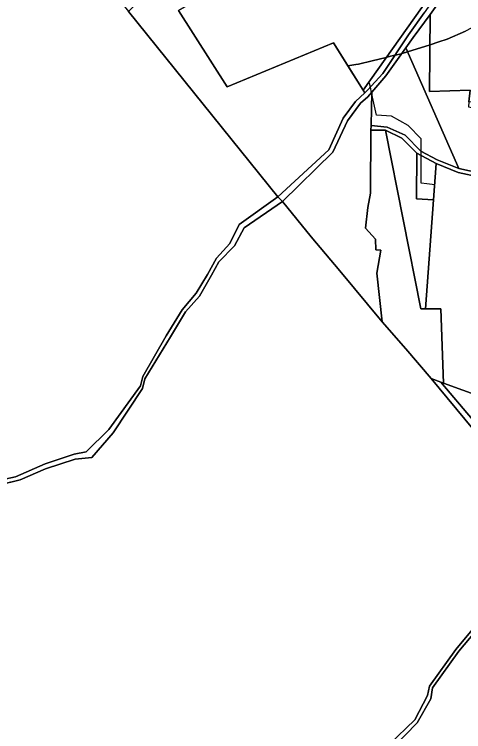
# Model space of a CAD drawing. Extents: x -477304 to -465429, y -1159113 to -1149210.
# Drawn here: x -474718 to -474345, y -1156274 to -1155678 of the extents above; entities that cross this region are included whole.
import ezdxf

# ---------------------------------------------------------------- set-up
doc = ezdxf.new("R2010")
doc.units = 0
for name, color, linetype in [('BPEJ_s', 7, 'Continuous'), ('ostatni_s', 7, 'Continuous'), ('PUPFL_s', 7, 'Continuous'), ('trav_porost_s', 7, 'Continuous')]:
    doc.layers.add(name, color=color, linetype=linetype)

msp = doc.modelspace()

# ---------------------------------------------------------------- linework, layer by layer
at = {"layer": 'BPEJ_s'}
for points in [[(-474299.41, -1155666.37), (-474319.61, -1155680.19), (-474325.36, -1155682.53), (-474343.43, -1155692.1), (-474358.74, -1155698.91), (-474365.58, -1155701.08), (-474373.04, -1155703.45), (-474391.66, -1155709.38), (-474396.16, -1155710.81), (-474396.65, -1155710.93), (-474402, -1155712.22), (-474405.77, -1155713.12), (-474409.35, -1155713.98), (-474420.99, -1155716.78), (-474432.4, -1155719.53), (-474434.54, -1155720.04), (-474441.28, -1155720.96), (-474453.21, -1155702.01), (-474541.45, -1155738.49), (-474581.87, -1155674.95)], [(-474380.34, -1155818.46), (-474380.34, -1155795.41), (-474380.34, -1155791.98), (-474380.34, -1155781.52), (-474391.22, -1155770.63), (-474405.07, -1155762.72), (-474417.61, -1155762.06), (-474421.3, -1155744.67), (-474421.6, -1155743.24), (-474422.56, -1155738.76), (-474423.21, -1155735.67), (-474423.93, -1155734.62), (-474428.56, -1155741.17), (-474441.28, -1155720.96), (-474453.21, -1155702.01), (-474541.45, -1155738.49), (-474581.87, -1155674.95)], [(-474318.51, -1156045.42), (-474372.17, -1155980.73), (-474364.01, -1155983.71), (-474361.91, -1155984.48), (-474364.01, -1155922.94), (-474376.71, -1155922.93), (-474370.09, -1155832.39), (-474369.16, -1155819.75), (-474375.62, -1155819.01), (-474380.34, -1155818.46), (-474380.34, -1155795.41), (-474380.34, -1155791.98), (-474380.34, -1155781.52), (-474391.22, -1155770.63), (-474405.07, -1155762.72), (-474417.61, -1155762.06), (-474421.3, -1155744.67), (-474421.6, -1155743.24), (-474422.56, -1155738.76), (-474423.21, -1155735.67), (-474423.93, -1155734.62), (-474428.56, -1155741.17), (-474441.28, -1155720.96), (-474434.54, -1155720.04), (-474432.4, -1155719.53), (-474420.99, -1155716.78), (-474409.35, -1155713.98), (-474405.77, -1155713.12), (-474402, -1155712.22), (-474396.65, -1155710.93), (-474396.16, -1155710.81), (-474391.66, -1155709.38), (-474373.04, -1155703.45), (-474365.58, -1155701.08), (-474358.74, -1155698.91), (-474343.43, -1155692.1)], [(-474318.51, -1156045.42), (-474372.17, -1155980.73), (-474364.01, -1155983.71), (-474361.91, -1155984.48), (-474364.01, -1155922.94), (-474376.71, -1155922.93), (-474370.09, -1155832.39), (-474369.16, -1155819.75), (-474375.62, -1155819.01), (-474380.34, -1155818.46)]]:
    msp.add_lwpolyline(points, dxfattribs=at)
at = {"layer": 'ostatni_s'}
for points in [[(-474355.15, -1155653.13), (-474372.79, -1155678.39), (-474387.01, -1155697.5), (-474393.13, -1155706.03), (-474409.86, -1155729.34), (-474421.25, -1155742.82), (-474424.63, -1155746.8), (-474430.87, -1155751.98), (-474441.65, -1155766.72), (-474453.77, -1155792.84), (-474495.67, -1155833.72), (-474499.37, -1155829.73), (-474457.11, -1155790.7), (-474445.29, -1155764.42), (-474434.86, -1155750.52), (-474427.15, -1155743.38), (-474424.94, -1155741.34), (-474412.15, -1155727.48), (-474390.78, -1155695.34), (-474377.84, -1155677.08)], [(-474313.65, -1155817.31), (-474349.66, -1155809.49), (-474367.87, -1155802.05), (-474384.03, -1155793.44), (-474396.48, -1155781.19), (-474410, -1155774.55), (-474422.12, -1155774.37), (-474422.02, -1155770.65), (-474408.61, -1155772.02), (-474393.59, -1155778.55), (-474380.65, -1155791.81), (-474367.06, -1155799.15), (-474349.04, -1155806.34), (-474307.18, -1155815.31)], [(-474768.9, -1156073.48), (-474717.23, -1156062.42), (-474692.7, -1156051.48), (-474668.48, -1156043.43), (-474658.54, -1156041.69), (-474639.7, -1156023), (-474613.55, -1155986.74), (-474611.54, -1155978.91), (-474592.24, -1155945.29), (-474579, -1155923.53), (-474567.23, -1155909.74), (-474557.81, -1155894.24), (-474550.33, -1155880.64), (-474539.27, -1155868.59), (-474531.48, -1155852.89), (-474499.37, -1155829.73), (-474495.67, -1155833.72), (-474527.45, -1155855.53), (-474535.39, -1155870.41), (-474548.46, -1155883.76), (-474554.6, -1155894.95), (-474564.55, -1155912.23), (-474576.2, -1155925.27), (-474588.44, -1155945.92), (-474609.89, -1155980.94), (-474611.84, -1155988.99), (-474636.09, -1156025.77), (-474653.9, -1156046.28), (-474667.62, -1156047.72), (-474692.35, -1156055.7), (-474713.43, -1156064.87), (-474745.3, -1156072.69)], [(-474406.97, -1156284.69), (-474385.73, -1156264.08), (-474375.17, -1156243.93), (-474373.46, -1156236.05), (-474351.52, -1156205.66), (-474331.23, -1156180.95), (-474321.41, -1156167.01), (-474294.16, -1156139.39), (-474281.62, -1156128.33), (-474251.16, -1156090.72), (-474238.79, -1156083.42), (-474234.63, -1156084.27), (-474249.25, -1156094.17), (-474279.61, -1156130.98), (-474292.14, -1156141.73), (-474319.5, -1156169.58), (-474328.35, -1156182.39), (-474349.04, -1156207.16), (-474370.95, -1156237.56), (-474372.41, -1156246.71), (-474383.82, -1156266.63), (-474403.52, -1156287.08)]]:
    msp.add_lwpolyline(points, dxfattribs=at)
at = {"layer": 'PUPFL_s'}
for points in [[(-474723.24, -1155550.86), (-474692.67, -1155587.82), (-474657.22, -1155633.04), (-474623.37, -1155675.92), (-474499.37, -1155829.73), (-474531.48, -1155852.89), (-474539.27, -1155868.59), (-474550.33, -1155880.64), (-474557.81, -1155894.24), (-474567.23, -1155909.74), (-474579, -1155923.53), (-474592.24, -1155945.29), (-474611.54, -1155978.91), (-474613.55, -1155986.74), (-474639.7, -1156023), (-474658.54, -1156041.69), (-474668.48, -1156043.43), (-474692.7, -1156051.48), (-474717.23, -1156062.42), (-474768.9, -1156073.48)], [(-474745.3, -1156072.69), (-474713.43, -1156064.87), (-474692.35, -1156055.7), (-474667.62, -1156047.72), (-474653.9, -1156046.28), (-474636.09, -1156025.77), (-474611.84, -1155988.99), (-474609.89, -1155980.94), (-474588.44, -1155945.92), (-474576.2, -1155925.27), (-474564.55, -1155912.23), (-474554.6, -1155894.95), (-474548.46, -1155883.76), (-474535.39, -1155870.41), (-474527.45, -1155855.53), (-474495.67, -1155833.72), (-474471.85, -1155863.12), (-474447.86, -1155891.22), (-474412.71, -1155933.72), (-474393.14, -1155956.01), (-474372.17, -1155980.73), (-474296.29, -1156072.21)], [(-474403.52, -1156287.08), (-474383.82, -1156266.63), (-474372.41, -1156246.71), (-474370.95, -1156237.56), (-474349.04, -1156207.16), (-474328.35, -1156182.39), (-474319.5, -1156169.58), (-474292.14, -1156141.73), (-474279.61, -1156130.98), (-474249.25, -1156094.17), (-474234.63, -1156084.27), (-474206.1, -1156090.09), (-474206.47, -1156100.74), (-474266.23, -1156228.06), (-474274.31, -1156298.93)], [(-474331.23, -1156180.95), (-474351.52, -1156205.66), (-474373.46, -1156236.05), (-474375.17, -1156243.93), (-474385.73, -1156264.08), (-474406.97, -1156284.69)]]:
    msp.add_lwpolyline(points, dxfattribs=at)
for points in [[(-474623.37, -1155675.92), (-474617.96, -1155670.22), (-474605.92, -1155657.56), (-474591.26, -1155654.68), (-474570.97, -1155638.93), (-474568.23, -1155631.86), (-474562.02, -1155641.6), (-474554.79, -1155652.96), (-474572.86, -1155669.74), (-474581.87, -1155674.95), (-474541.45, -1155738.49), (-474453.21, -1155702.01), (-474428.56, -1155741.17), (-474427.15, -1155743.38), (-474434.86, -1155750.52), (-474445.29, -1155764.42), (-474457.11, -1155790.7), (-474499.37, -1155829.73)], [(-474412.15, -1155727.48), (-474424.94, -1155741.34), (-474427.15, -1155743.38), (-474428.56, -1155741.17), (-474367.76, -1155655.1), (-474361.34, -1155651.02), (-474358.63, -1155649.3), (-474377.84, -1155677.08), (-474390.78, -1155695.34)], [(-474349.04, -1155806.34), (-474367.06, -1155799.15), (-474380.65, -1155791.81), (-474393.59, -1155778.55), (-474408.61, -1155772.02), (-474422.02, -1155770.65), (-474421.25, -1155742.82), (-474409.86, -1155729.34), (-474393.13, -1155706.03)], [(-474430.87, -1155751.98), (-474424.63, -1155746.8), (-474421.25, -1155742.82), (-474422.02, -1155770.65), (-474422.12, -1155774.37), (-474422.4, -1155826.75), (-474424.73, -1155838.61), (-474426.72, -1155855.91), (-474418.31, -1155865.06), (-474417.98, -1155873.85), (-474413.8, -1155874.13), (-474417.32, -1155893.14), (-474412.71, -1155933.72), (-474447.86, -1155891.22), (-474471.85, -1155863.12), (-474495.67, -1155833.72), (-474453.77, -1155792.84), (-474441.65, -1155766.72)], [(-474426.72, -1155855.91), (-474424.73, -1155838.61), (-474422.4, -1155826.75), (-474422.12, -1155774.37), (-474410, -1155774.55), (-474380.75, -1155922.93), (-474376.71, -1155922.93), (-474364.01, -1155922.94), (-474361.91, -1155984.48), (-474364.01, -1155983.71), (-474372.17, -1155980.73), (-474393.14, -1155956.01), (-474412.71, -1155933.72), (-474417.32, -1155893.14), (-474413.8, -1155874.13), (-474417.98, -1155873.85), (-474418.31, -1155865.06)], [(-474376.71, -1155922.93), (-474380.75, -1155922.93), (-474410, -1155774.55), (-474396.48, -1155781.19), (-474384.03, -1155793.44), (-474384.17, -1155831.49), (-474370.09, -1155832.39)], [(-474384.17, -1155831.49), (-474384.03, -1155793.44), (-474367.87, -1155802.05), (-474370.09, -1155832.39)]]:
    msp.add_lwpolyline(points, close=True, dxfattribs=at)
at = {"layer": 'trav_porost_s'}
for points in [[(-474470.49, -1155654.8), (-474454.68, -1155649.78), (-474422.14, -1155637.61), (-474414.01, -1155643.65), (-474376.42, -1155627.82), (-474361.34, -1155651.02), (-474367.76, -1155655.1), (-474428.56, -1155741.17), (-474453.21, -1155702.01), (-474541.45, -1155738.49), (-474581.87, -1155674.95), (-474572.86, -1155669.74), (-474554.79, -1155652.96), (-474524.27, -1155639.36), (-474517.44, -1155651.3), (-474498.44, -1155644.49), (-474488.51, -1155655.23)], [(-474331.25, -1155756.94), (-474290.01, -1155757.52), (-474266.47, -1155748.6), (-474250.61, -1155747.49), (-474239.3, -1155745.92), (-474238.87, -1155810.88), (-474264.5, -1155817.26), (-474307.18, -1155815.31), (-474349.04, -1155806.34), (-474393.13, -1155706.03), (-474387.01, -1155697.5), (-474372.79, -1155678.39), (-474373.43, -1155742.31), (-474339.65, -1155741.16), (-474340.72, -1155750.98), (-474341.16, -1155755.04)], [(-474248.39, -1156020.46), (-474253.73, -1156033.14), (-474254.78, -1156035.63), (-474257.62, -1156036.96), (-474263.03, -1156039.48), (-474296.29, -1156072.21), (-474372.17, -1155980.73), (-474364.01, -1155983.71), (-474311.51, -1156045.73), (-474295.63, -1156064.39), (-474259.79, -1156024.93), (-474264.4, -1156004.79), (-474250.29, -1156000.73), (-474240.37, -1155995.62), (-474243.2, -1156004.89), (-474239.74, -1156012.49), (-474239.83, -1156016.58)], [(-474316.85, -1156000.92), (-474281.98, -1156006.1), (-474311.51, -1156045.73), (-474364.01, -1155983.71), (-474361.91, -1155984.48)]]:
    msp.add_lwpolyline(points, close=True, dxfattribs=at)
for points in [[(-474175.26, -1155665.79), (-474175.82, -1155742.98), (-474188.13, -1155745.86), (-474205.71, -1155743.85), (-474221.31, -1155739.42), (-474248.63, -1155743.38), (-474266.38, -1155744.53), (-474290.34, -1155753.25), (-474331.47, -1155752.42), (-474340.72, -1155750.98), (-474339.65, -1155741.16), (-474373.43, -1155742.31), (-474372.79, -1155678.39), (-474355.15, -1155653.13)], [(-474316.85, -1156000.92), (-474361.91, -1155984.48), (-474364.01, -1155922.94), (-474376.71, -1155922.93), (-474370.09, -1155832.39), (-474367.87, -1155802.05), (-474349.66, -1155809.49), (-474313.65, -1155817.31)]]:
    msp.add_lwpolyline(points, dxfattribs=at)

doc.saveas('drawing.dxf')
